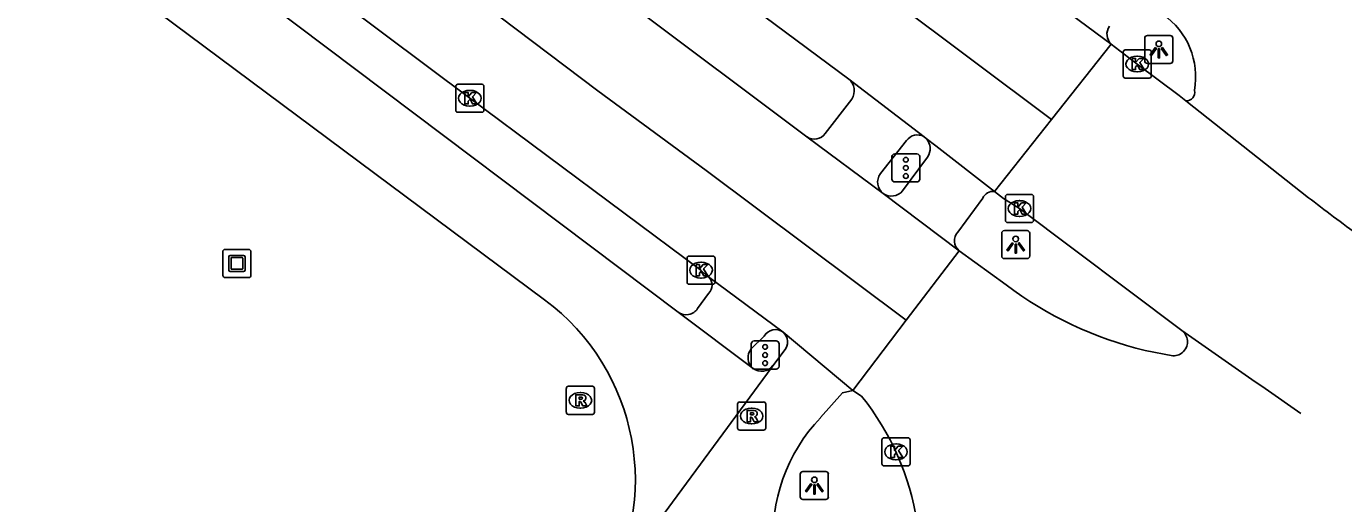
# Model space of a CAD drawing. Extents: x 159718 to 160783, y 383290 to 384030.
# Drawn here: x 160687.64 to 160734.48, y 383620.16 to 383637.15 of the extents above; entities that cross this region are included whole.
import ezdxf

# ---------------------------------------------------------------- set-up
doc = ezdxf.new("R2010")
doc.units = 0
for name, color, linetype in [('IMGEO_Fietspad_gesloten', 7, 'Continuous'), ('IMGEO_Fietspad_open', 7, 'Continuous'), ('IMGEO_Kolk', 7, 'Continuous'), ('IMGEO_Kunstobject', 7, 'Continuous'), ('IMGEO_Lichtpunt', 7, 'Continuous'), ('IMGEO_OVBaan_gesloten', 7, 'Continuous'), ('IMGEO_Rijbaan_lokaal_gesloten', 7, 'Continuous'), ('IMGEO_Rioolput', 7, 'Continuous'), ('IMGEO_Verkeersregelinstallatiepaal', 7, 'Continuous'), ('IMGEO_Voetpad_open', 7, 'Continuous')]:
    doc.layers.add(name, color=color, linetype=linetype)

msp = doc.modelspace()

# ---------------------------------------------------------------- linework, layer by layer
at = {"layer": 'IMGEO_Fietspad_gesloten'}
for points in [[(160625.005, 383695.905), (160642.174, 383683.074), (160643.049, 383682.367), (160643.777, 383681.734), (160670.079, 383657.666), (160710.819, 383626.982)], [(160706.067, 383627.421), (160673.603, 383651.608), (160672.82, 383652.202)], [(160710.819, 383626.982), (160713.485, 383624.975)], [(160714.587, 383625.605), (160714.18, 383625.073)], [(160714.18, 383625.073), (160714.163, 383625.03), (160708.072, 383616.754)], [(160715.881, 383623.223), (160716.656, 383624.112), (160717.025, 383624.192)]]:
    msp.add_lwpolyline(points, dxfattribs=at)
for centre, radius, start, end in [((160701.295, 383621.002), 7.999, 327.9197, 53.3708), ((160714.249, 383625.917), 0.46, 317.3264, 49.1006), ((160713.786, 383625.355), 0.484, 231.5902, 324.4622), ((160720.237, 383619.041), 6.038, 136.1686, 233.91)]:
    msp.add_arc(centre, radius, start, end, dxfattribs=at)
at = {"layer": 'IMGEO_Fietspad_open'}
for points in [[(160718.801, 383631.295), (160719.682, 383632.498)], [(160721.648, 383631.037), (160720.762, 383629.827)]]:
    msp.add_lwpolyline(points, dxfattribs=at)
for centre, radius, start, end in [((160726.54, 383636.871), 0.473, 143.9699, 227.8299), ((160719.259, 383632.8), 0.52, 324.4142, 42.7493), ((160718.406, 383631.619), 0.511, 234.2391, 320.7014), ((160722.013, 383630.87), 0.402, 81.769, 155.5088), ((160721.109, 383629.519), 0.464, 138.3529, 230.0881)]:
    msp.add_arc(centre, radius, start, end, dxfattribs=at)
at = {"layer": 'IMGEO_Kolk'}
for p, q in [((160726.643, 383635.381), (160726.643, 383636.233)), ((160726.718, 383636.307), (160727.57, 383636.307)), ((160727.644, 383636.233), (160727.644, 383635.381)), ((160727.131, 383636.087), (160727.156, 383636.087)), ((160727.57, 383635.307), (160726.718, 383635.307)), ((160727.154, 383635.527), (160727.129, 383635.527)), ((160702.909, 383634.164), (160702.909, 383635.016)), ((160702.984, 383635.09), (160703.836, 383635.09)), ((160703.397, 383634.87), (160703.422, 383634.87)), ((160703.91, 383635.016), (160703.91, 383634.164)), ((160703.42, 383634.31), (160703.395, 383634.31)), ((160703.836, 383634.09), (160702.984, 383634.09)), ((160722.456, 383630.239), (160722.456, 383631.091)), ((160722.531, 383631.165), (160723.383, 383631.165)), ((160723.457, 383631.091), (160723.457, 383630.239)), ((160722.944, 383630.945), (160722.969, 383630.945)), ((160723.383, 383630.165), (160722.531, 383630.165)), ((160722.967, 383630.385), (160722.942, 383630.385)), ((160711.132, 383628.046), (160711.132, 383628.898)), ((160711.207, 383628.972), (160712.059, 383628.972)), ((160711.62, 383628.752), (160711.645, 383628.752)), ((160712.133, 383628.898), (160712.133, 383628.046)), ((160711.643, 383628.192), (160711.618, 383628.192)), ((160712.059, 383627.972), (160711.207, 383627.972)), ((160718.065, 383621.58), (160718.065, 383622.432)), ((160718.14, 383622.506), (160718.992, 383622.506)), ((160718.553, 383622.286), (160718.578, 383622.286)), ((160719.066, 383622.432), (160719.066, 383621.58)), ((160718.576, 383621.726), (160718.551, 383621.726)), ((160718.992, 383621.506), (160718.14, 383621.506))]:
    msp.add_line(p, q, dxfattribs=at)
for points in [[(160726.643, 383635.381), (160726.643, 383636.233)], [(160726.718, 383636.307), (160727.57, 383636.307)], [(160727.644, 383636.233), (160727.644, 383635.381)], [(160726.964, 383636.007), (160727.087, 383636.007), (160727.087, 383635.856), (160727.217, 383636.007), (160727.381, 383636.007), (160727.235, 383635.856), (160727.388, 383635.607), (160727.236, 383635.607), (160727.151, 383635.771), (160727.087, 383635.704), (160727.087, 383635.607), (160726.964, 383635.607), (160726.964, 383636.007)], [(160727.57, 383635.307), (160726.718, 383635.307)], [(160702.909, 383634.164), (160702.909, 383635.016)], [(160702.984, 383635.09), (160703.836, 383635.09)], [(160703.23, 383634.79), (160703.353, 383634.79), (160703.353, 383634.639), (160703.483, 383634.79), (160703.647, 383634.79), (160703.501, 383634.639), (160703.654, 383634.39), (160703.502, 383634.39), (160703.417, 383634.554), (160703.353, 383634.487), (160703.353, 383634.39), (160703.23, 383634.39), (160703.23, 383634.79)], [(160703.91, 383635.016), (160703.91, 383634.164)], [(160703.836, 383634.09), (160702.984, 383634.09)], [(160722.456, 383630.239), (160722.456, 383631.091)], [(160722.531, 383631.165), (160723.383, 383631.165)], [(160723.457, 383631.091), (160723.457, 383630.239)], [(160722.777, 383630.865), (160722.9, 383630.865), (160722.9, 383630.714), (160723.03, 383630.865), (160723.194, 383630.865), (160723.048, 383630.714), (160723.201, 383630.465), (160723.049, 383630.465), (160722.964, 383630.629), (160722.9, 383630.562), (160722.9, 383630.465), (160722.777, 383630.465), (160722.777, 383630.865)], [(160723.383, 383630.165), (160722.531, 383630.165)], [(160711.132, 383628.046), (160711.132, 383628.898)], [(160711.207, 383628.972), (160712.059, 383628.972)], [(160711.453, 383628.672), (160711.576, 383628.672), (160711.576, 383628.521), (160711.706, 383628.672), (160711.87, 383628.672), (160711.724, 383628.521), (160711.877, 383628.272), (160711.725, 383628.272), (160711.64, 383628.436), (160711.576, 383628.369), (160711.576, 383628.272), (160711.453, 383628.272), (160711.453, 383628.672)], [(160712.133, 383628.898), (160712.133, 383628.046)], [(160712.059, 383627.972), (160711.207, 383627.972)], [(160718.065, 383621.58), (160718.065, 383622.432)], [(160718.14, 383622.506), (160718.992, 383622.506)], [(160718.386, 383622.206), (160718.509, 383622.206), (160718.509, 383622.055), (160718.639, 383622.206), (160718.803, 383622.206), (160718.657, 383622.055), (160718.81, 383621.806), (160718.658, 383621.806), (160718.573, 383621.97), (160718.509, 383621.903), (160718.509, 383621.806), (160718.386, 383621.806), (160718.386, 383622.206)], [(160719.066, 383622.432), (160719.066, 383621.58)], [(160718.992, 383621.506), (160718.14, 383621.506)]]:
    msp.add_lwpolyline(points, dxfattribs=at)
for centre, start, end in [((160726.72, 383636.231), 91.552, 178.448), ((160726.72, 383636.231), 91.552, 178.448), ((160727.568, 383636.231), 1.552, 88.448), ((160727.568, 383636.231), 1.552, 88.448), ((160726.72, 383635.383), 181.552, 268.448), ((160726.72, 383635.383), 181.552, 268.448), ((160727.568, 383635.383), 271.552, 358.448), ((160727.568, 383635.383), 271.552, 358.448), ((160702.986, 383635.014), 91.552, 178.448), ((160702.986, 383635.014), 91.552, 178.448), ((160703.834, 383635.014), 1.552, 88.448), ((160703.834, 383635.014), 1.552, 88.448), ((160702.986, 383634.166), 181.552, 268.448), ((160702.986, 383634.166), 181.552, 268.448), ((160703.834, 383634.166), 271.552, 358.448), ((160703.834, 383634.166), 271.552, 358.448), ((160722.533, 383631.089), 91.552, 178.448), ((160722.533, 383631.089), 91.552, 178.448), ((160723.381, 383631.089), 1.552, 88.448), ((160723.381, 383631.089), 1.552, 88.448), ((160722.533, 383630.241), 181.552, 268.448), ((160722.533, 383630.241), 181.552, 268.448), ((160723.381, 383630.241), 271.552, 358.448), ((160723.381, 383630.241), 271.552, 358.448), ((160711.209, 383628.896), 91.552, 178.448), ((160711.209, 383628.896), 91.552, 178.448), ((160712.057, 383628.896), 1.552, 88.448), ((160712.057, 383628.896), 1.552, 88.448), ((160711.209, 383628.048), 181.552, 268.448), ((160711.209, 383628.048), 181.552, 268.448), ((160712.057, 383628.048), 271.552, 358.448), ((160712.057, 383628.048), 271.552, 358.448), ((160718.142, 383622.43), 91.552, 178.448), ((160718.142, 383622.43), 91.552, 178.448), ((160718.99, 383622.43), 1.552, 88.448), ((160718.99, 383622.43), 1.552, 88.448), ((160718.142, 383621.582), 181.552, 268.448), ((160718.142, 383621.582), 181.552, 268.448), ((160718.99, 383621.582), 271.552, 358.448), ((160718.99, 383621.582), 271.552, 358.448)]:
    msp.add_arc(centre, 0.0765, start, end, dxfattribs=at)
for centre, major_axis, ratio, start_param, end_param in [((160727.13, 383635.807), (-0.387, 0.002), 0.722429, 4.712389, 7.853982), ((160727.155, 383635.807), (-0.39, 0.002), 0.717154, 1.570796, 4.712389), ((160703.396, 383634.59), (-0.387, 0.002), 0.722429, 4.712389, 7.853982), ((160703.421, 383634.59), (-0.39, 0.002), 0.717154, 1.570796, 4.712389), ((160722.943, 383630.665), (-0.387, 0.002), 0.722429, 4.712389, 7.853982), ((160722.968, 383630.665), (-0.39, 0.002), 0.717154, 1.570796, 4.712389), ((160711.619, 383628.472), (-0.387, 0.002), 0.722429, 4.712389, 7.853982), ((160711.644, 383628.472), (-0.39, 0.002), 0.717154, 1.570796, 4.712389), ((160718.552, 383622.006), (-0.387, 0.002), 0.722429, 4.712389, 7.853982), ((160718.577, 383622.006), (-0.39, 0.002), 0.717154, 1.570796, 4.712389)]:
    msp.add_ellipse(centre, major_axis=major_axis, ratio=ratio, start_param=start_param, end_param=end_param, dxfattribs=at)
at = {"layer": 'IMGEO_Kunstobject'}
for p, q in [((160695.541, 383629.209), (160694.7, 383629.209)), ((160695.541, 383629.209), (160694.7, 383629.209)), ((160695.625, 383628.293), (160695.625, 383629.134)), ((160695.625, 383628.293), (160695.625, 383629.134)), ((160694.625, 383629.125), (160694.625, 383628.284)), ((160694.625, 383629.125), (160694.625, 383628.284)), ((160694.839, 383628.473), (160694.839, 383628.947)), ((160694.889, 383628.997), (160695.363, 383628.997)), ((160694.919, 383628.897), (160694.919, 383628.523)), ((160695.313, 383628.917), (160694.939, 383628.917)), ((160695.333, 383628.523), (160695.333, 383628.897)), ((160695.413, 383628.947), (160695.413, 383628.473)), ((160694.709, 383628.209), (160695.55, 383628.209)), ((160694.709, 383628.209), (160695.55, 383628.209)), ((160695.363, 383628.423), (160694.889, 383628.423)), ((160694.939, 383628.503), (160695.313, 383628.503))]:
    msp.add_line(p, q, dxfattribs=at)
for centre, radius, start, end in [((160694.703, 383629.131), 0.0779, 92.4484, 184.2845), ((160694.703, 383629.131), 0.0779, 92.4484, 184.2845), ((160695.547, 383629.131), 0.0779, 2.4484, 94.2845), ((160695.547, 383629.131), 0.0779, 2.4484, 94.2845), ((160694.889, 383628.947), 0.05, 90, 180), ((160694.939, 383628.897), 0.02, 90, 180), ((160695.313, 383628.897), 0.02, 360, 90), ((160695.363, 383628.947), 0.05, 360, 90), ((160694.703, 383628.287), 0.0779, 182.4484, 274.2845), ((160694.703, 383628.287), 0.0779, 182.4484, 274.2845), ((160694.889, 383628.473), 0.05, 180, 270), ((160694.939, 383628.523), 0.02, 180, 270), ((160695.313, 383628.523), 0.02, 270, 0), ((160695.363, 383628.473), 0.05, 270, 0), ((160695.547, 383628.287), 0.0779, 272.4484, 4.2845), ((160695.547, 383628.287), 0.0779, 272.4484, 4.2845)]:
    msp.add_arc(centre, radius, start, end, dxfattribs=at)
at = {"layer": 'IMGEO_Lichtpunt'}
for p, q in [((160727.413, 383636.729), (160727.413, 383635.922)), ((160727.413, 383636.729), (160727.413, 383635.922)), ((160728.315, 383636.824), (160727.507, 383636.824)), ((160728.315, 383636.824), (160727.507, 383636.824)), ((160728.409, 383635.922), (160728.409, 383636.729)), ((160728.409, 383635.922), (160728.409, 383636.729)), ((160727.507, 383635.828), (160728.315, 383635.828)), ((160727.507, 383635.828), (160728.315, 383635.828)), ((160722.324, 383629.784), (160722.324, 383628.977)), ((160722.324, 383629.784), (160722.324, 383628.977)), ((160723.226, 383629.879), (160722.418, 383629.879)), ((160723.226, 383629.879), (160722.418, 383629.879)), ((160723.32, 383628.977), (160723.32, 383629.784)), ((160723.32, 383628.977), (160723.32, 383629.784)), ((160722.418, 383628.883), (160723.226, 383628.883)), ((160722.418, 383628.883), (160723.226, 383628.883)), ((160715.162, 383621.211), (160715.162, 383620.404)), ((160715.162, 383621.211), (160715.162, 383620.404)), ((160716.064, 383621.306), (160715.256, 383621.306)), ((160716.064, 383621.306), (160715.256, 383621.306)), ((160716.158, 383620.404), (160716.158, 383621.211)), ((160716.158, 383620.404), (160716.158, 383621.211)), ((160715.256, 383620.31), (160716.064, 383620.31)), ((160715.256, 383620.31), (160716.064, 383620.31))]:
    msp.add_line(p, q, dxfattribs=at)
for points in [[(160727.787, 383636.393), (160727.826, 383636.365), (160727.638, 383636.103), (160727.6, 383636.13), (160727.787, 383636.393)], [(160727.889, 383636.345), (160727.936, 383636.345), (160727.936, 383636.023), (160727.889, 383636.023), (160727.889, 383636.345)], [(160727.999, 383636.365), (160728.037, 383636.392), (160728.224, 383636.13), (160728.185, 383636.102), (160727.999, 383636.365)], [(160722.698, 383629.448), (160722.737, 383629.42), (160722.549, 383629.158), (160722.511, 383629.185), (160722.698, 383629.448)], [(160722.8, 383629.4), (160722.847, 383629.4), (160722.847, 383629.078), (160722.8, 383629.078), (160722.8, 383629.4)], [(160722.91, 383629.42), (160722.948, 383629.447), (160723.135, 383629.185), (160723.096, 383629.157), (160722.91, 383629.42)], [(160715.536, 383620.875), (160715.575, 383620.847), (160715.387, 383620.585), (160715.349, 383620.612), (160715.536, 383620.875)], [(160715.638, 383620.827), (160715.685, 383620.827), (160715.685, 383620.505), (160715.638, 383620.505), (160715.638, 383620.827)], [(160715.748, 383620.847), (160715.786, 383620.874), (160715.973, 383620.612), (160715.934, 383620.584), (160715.748, 383620.847)]]:
    msp.add_lwpolyline(points, dxfattribs=at)
for centre in [(160727.912, 383636.527), (160722.823, 383629.582), (160715.661, 383621.009)]:
    msp.add_circle(centre, 0.0994, dxfattribs=at)
for centre, start, end in [((160727.507, 383636.729), 90, 180), ((160727.507, 383636.729), 90, 180), ((160728.315, 383636.729), 0, 90), ((160728.315, 383636.729), 0, 90), ((160727.507, 383635.922), 180, 270), ((160727.507, 383635.922), 180, 270), ((160728.315, 383635.922), 270, 0), ((160728.315, 383635.922), 270, 360), ((160722.418, 383629.784), 90, 180), ((160722.418, 383629.784), 90, 180), ((160723.226, 383629.784), 0, 90), ((160723.226, 383629.784), 0, 90), ((160722.418, 383628.977), 180, 270), ((160722.418, 383628.977), 180, 270), ((160723.226, 383628.977), 270, 0), ((160723.226, 383628.977), 270, 360), ((160715.256, 383621.211), 90, 180), ((160715.256, 383621.211), 90, 180), ((160716.064, 383621.211), 0, 90), ((160716.064, 383621.211), 0, 90), ((160715.256, 383620.404), 180, 270), ((160715.256, 383620.404), 180, 270), ((160716.064, 383620.404), 270, 0), ((160716.064, 383620.404), 270, 360)]:
    msp.add_arc(centre, 0.0946, start, end, dxfattribs=at)
at = {"layer": 'IMGEO_OVBaan_gesloten'}
for points in [[(160678.276, 383668.218), (160689.67, 383659.643), (160724.095, 383633.829)], [(160678.875, 383663.763), (160693.89, 383652.487), (160708.657, 383641.392), (160716.887, 383635.272)], [(160726.222, 383636.52), (160723.943, 383638.205), (160723.615, 383638.447)], [(160726.222, 383636.52), (160724.095, 383633.829)], [(160728.867, 383634.5), (160728.631, 383634.686), (160727.14, 383635.806), (160726.222, 383636.52)], [(160716.887, 383635.272), (160719.561, 383633.222)], [(160728.867, 383634.5), (160733.238, 383631.05), (160733.337, 383630.974), (160733.437, 383630.898)], [(160724.095, 383633.829), (160722.071, 383631.268)], [(160719.561, 383633.222), (160719.641, 383633.153)], [(160719.641, 383633.153), (160719.982, 383632.9), (160722.071, 383631.268)], [(160722.071, 383631.268), (160722.389, 383631.02), (160722.954, 383630.666), (160728.728, 383626.327)], [(160728.728, 383626.327), (160731.225, 383624.585), (160731.691, 383624.26), (160732.957, 383623.376)]]:
    msp.add_lwpolyline(points, dxfattribs=at)
msp.add_arc((160789.61, 383704.194), 92.346, 232.53382, 233.96487, dxfattribs=at)
at = {"layer": 'IMGEO_Rijbaan_lokaal_gesloten'}
for points in [[(160718.932, 383626.696), (160711.809, 383632.018), (160707.962, 383634.853), (160703.891, 383637.931), (160683.284, 383653.252), (160643.044, 383683.374)], [(160715.399, 383633.217), (160677.374, 383661.728)], [(160711.901, 383628.232), (160711.799, 383628.308), (160711.629, 383628.473), (160703.407, 383634.591), (160688.169, 383646.014), (160673.018, 383657.309), (160671.239, 383658.668)], [(160718.107, 383631.204), (160715.399, 383633.217)], [(160720.811, 383629.163), (160718.107, 383631.204)], [(160720.811, 383629.163), (160718.932, 383626.696)], [(160722.478, 383627.954), (160720.811, 383629.163)], [(160711.901, 383628.232), (160714.55, 383626.264)], [(160718.932, 383626.696), (160717.025, 383624.192)], [(160714.55, 383626.264), (160717.025, 383624.192)], [(160728.411, 383625.424), (160727.424, 383625.618)], [(160717.025, 383624.192), (160717.343, 383623.989)]]:
    msp.add_lwpolyline(points, dxfattribs=at)
for centre, radius, start, end in [((160726.517, 383635.352), 2.704, 349.7009, 55.1468), ((160728.901, 383634.786), 0.288, 263.171, 16.7612), ((160730.425, 383638.376), 13.106, 232.674, 256.7632), ((160728.428, 383625.925), 0.502, 316.9824, 53.2955), ((160728.431, 383625.922), 0.498, 267.7433, 316.987), ((160709.925, 383618.059), 9.497, 8.7275, 38.6397)]:
    msp.add_arc(centre, radius, start, end, dxfattribs=at)
at = {"layer": 'IMGEO_Rioolput'}
for p, q in [((160706.84, 383623.413), (160706.84, 383624.265)), ((160706.915, 383624.339), (160707.767, 383624.339)), ((160707.328, 383624.119), (160707.353, 383624.119)), ((160707.841, 383624.265), (160707.841, 383623.413)), ((160707.351, 383623.559), (160707.326, 383623.559)), ((160712.931, 383622.854), (160712.931, 383623.706)), ((160713.006, 383623.78), (160713.858, 383623.78)), ((160713.419, 383623.56), (160713.444, 383623.56)), ((160713.932, 383623.706), (160713.932, 383622.854)), ((160707.767, 383623.339), (160706.915, 383623.339)), ((160713.858, 383622.78), (160713.006, 383622.78)), ((160713.442, 383623), (160713.417, 383623))]:
    msp.add_line(p, q, dxfattribs=at)
for points in [[(160706.84, 383623.413), (160706.84, 383624.265)], [(160706.915, 383624.339), (160707.767, 383624.339)], [(160707.429, 383624.037), (160707.177, 383624.039), (160707.177, 383623.639)], [(160707.841, 383624.265), (160707.841, 383623.413)], [(160707.177, 383623.639), (160707.301, 383623.639), (160707.301, 383623.801), (160707.312, 383623.801)], [(160707.355, 383623.958), (160707.301, 383623.958), (160707.301, 383623.877)], [(160707.301, 383623.877), (160707.353, 383623.877)], [(160707.359, 383623.772), (160707.43, 383623.639), (160707.57, 383623.639), (160707.505, 383623.765)], [(160712.931, 383622.854), (160712.931, 383623.706)], [(160713.006, 383623.78), (160713.858, 383623.78)], [(160713.932, 383623.706), (160713.932, 383622.854)], [(160707.767, 383623.339), (160706.915, 383623.339)], [(160713.52, 383623.478), (160713.268, 383623.48), (160713.268, 383623.08)], [(160713.268, 383623.08), (160713.392, 383623.08), (160713.392, 383623.242), (160713.403, 383623.242)], [(160713.446, 383623.399), (160713.392, 383623.399), (160713.392, 383623.318)], [(160713.392, 383623.318), (160713.444, 383623.318)], [(160713.45, 383623.213), (160713.521, 383623.08), (160713.661, 383623.08), (160713.596, 383623.206)], [(160713.858, 383622.78), (160713.006, 383622.78)]]:
    msp.add_lwpolyline(points, dxfattribs=at)
for centre, radius, start, end in [((160706.917, 383624.263), 0.0765, 91.552, 178.448), ((160706.917, 383624.263), 0.0765, 91.552, 178.448), ((160707.428, 383623.927), 0.109, 350.3612, 89.416), ((160707.765, 383624.263), 0.0765, 1.552, 88.448), ((160707.765, 383624.263), 0.0765, 1.552, 88.448), ((160707.311, 383623.748), 0.0533, 26.0293, 88.6989), ((160707.337, 383624.066), 0.19, 274.7715, 282.9687), ((160707.361, 383623.862), 0.0964, 77.0061, 93.1865), ((160707.375, 383623.919), 0.0378, 276.6634, 79.6772), ((160707.426, 383623.927), 0.112, 277.5842, 350.9817), ((160707.41, 383623.712), 0.108, 29.5134, 73.7905), ((160713.008, 383623.704), 0.0765, 91.552, 178.448), ((160713.008, 383623.704), 0.0765, 91.552, 178.448), ((160713.856, 383623.704), 0.0765, 1.552, 88.448), ((160713.856, 383623.704), 0.0765, 1.552, 88.448), ((160706.917, 383623.415), 0.0765, 181.552, 268.448), ((160706.917, 383623.415), 0.0765, 181.552, 268.448), ((160707.765, 383623.415), 0.0765, 271.552, 358.448), ((160707.765, 383623.415), 0.0765, 271.552, 358.448), ((160713.402, 383623.189), 0.0533, 26.0293, 88.6989), ((160713.428, 383623.507), 0.19, 274.7715, 282.9687), ((160713.452, 383623.303), 0.0964, 77.0061, 93.1865), ((160713.466, 383623.36), 0.0378, 276.6634, 79.6772), ((160713.519, 383623.368), 0.109, 350.3612, 89.416), ((160713.517, 383623.368), 0.112, 277.5842, 350.9817), ((160713.501, 383623.153), 0.108, 29.5134, 73.7905), ((160713.008, 383622.856), 0.0765, 181.552, 268.448), ((160713.008, 383622.856), 0.0765, 181.552, 268.448), ((160713.856, 383622.856), 0.0765, 271.552, 358.448), ((160713.856, 383622.856), 0.0765, 271.552, 358.448)]:
    msp.add_arc(centre, radius, start, end, dxfattribs=at)
for centre, major_axis, ratio, start_param, end_param in [((160707.327, 383623.839), (-0.387, 0.002), 0.722429, 4.712389, 7.853982), ((160707.352, 383623.839), (-0.39, 0.002), 0.717154, 1.570796, 4.712389), ((160713.418, 383623.28), (-0.387, 0.002), 0.722429, 4.712389, 7.853982), ((160713.443, 383623.28), (-0.39, 0.002), 0.717154, 1.570796, 4.712389)]:
    msp.add_ellipse(centre, major_axis=major_axis, ratio=ratio, start_param=start_param, end_param=end_param, dxfattribs=at)
at = {"layer": 'IMGEO_Verkeersregelinstallatiepaal'}
for p, q in [((160718.42, 383631.711), (160718.42, 383632.511)), ((160718.42, 383632.511), (160718.42, 383631.711)), ((160718.52, 383632.611), (160719.31, 383632.611)), ((160719.31, 383632.611), (160718.52, 383632.611)), ((160719.41, 383632.511), (160719.41, 383631.711)), ((160719.41, 383631.711), (160719.41, 383632.511)), ((160719.31, 383631.611), (160718.52, 383631.611)), ((160718.52, 383631.611), (160719.31, 383631.611)), ((160713.415, 383625.051), (160713.415, 383625.851)), ((160713.415, 383625.851), (160713.415, 383625.051)), ((160713.515, 383625.951), (160714.305, 383625.951)), ((160714.305, 383625.951), (160713.515, 383625.951)), ((160714.405, 383625.851), (160714.405, 383625.051)), ((160714.405, 383625.051), (160714.405, 383625.851)), ((160714.305, 383624.951), (160713.515, 383624.951)), ((160713.515, 383624.951), (160714.305, 383624.951))]:
    msp.add_line(p, q, dxfattribs=at)
for centre in [(160718.915, 383632.401), (160718.915, 383632.111), (160718.915, 383631.821), (160713.91, 383625.741), (160713.91, 383625.451), (160713.91, 383625.161)]:
    msp.add_circle(centre, 0.085, dxfattribs=at)
for centre, start, end in [((160718.52, 383632.511), 90, 180), ((160718.52, 383632.511), 90, 180), ((160719.31, 383632.511), 0, 90), ((160719.31, 383632.511), 360, 90), ((160718.52, 383631.711), 180, 270), ((160718.52, 383631.711), 180, 270), ((160719.31, 383631.711), 270, 0), ((160719.31, 383631.711), 270, 0), ((160713.515, 383625.851), 90, 180), ((160713.515, 383625.851), 90, 180), ((160714.305, 383625.851), 0, 90), ((160714.305, 383625.851), 360, 90), ((160713.515, 383625.051), 180, 270), ((160713.515, 383625.051), 180, 270), ((160714.305, 383625.051), 270, 0), ((160714.305, 383625.051), 270, 0)]:
    msp.add_arc(centre, 0.1, start, end, dxfattribs=at)
at = {"layer": 'IMGEO_Voetpad_open'}
for points in [[(160716.05, 383633.332), (160716.992, 383634.557)], [(160718.941, 383633.081), (160718.009, 383631.907)], [(160711.51, 383627.104), (160711.901, 383627.644)], [(160713.877, 383626.128), (160713.418, 383625.67)]]:
    msp.add_lwpolyline(points, dxfattribs=at)
for centre, radius, start, end in [((160716.535, 383634.855), 0.545, 326.8549, 49.8538), ((160715.667, 383633.601), 0.468, 235.1295, 324.9065), ((160719.325, 383632.824), 0.462, 59.3748, 146.2497), ((160718.419, 383631.606), 0.509, 143.6769, 232.1952), ((160711.604, 383627.938), 0.418, 315.2593, 44.7407), ((160711.106, 383627.372), 0.485, 233.6178, 326.4077), ((160714.275, 383625.891), 0.464, 53.636, 149.213), ((160713.781, 383625.354), 0.481, 138.9478, 232.0651)]:
    msp.add_arc(centre, radius, start, end, dxfattribs=at)

doc.saveas('drawing.dxf')
